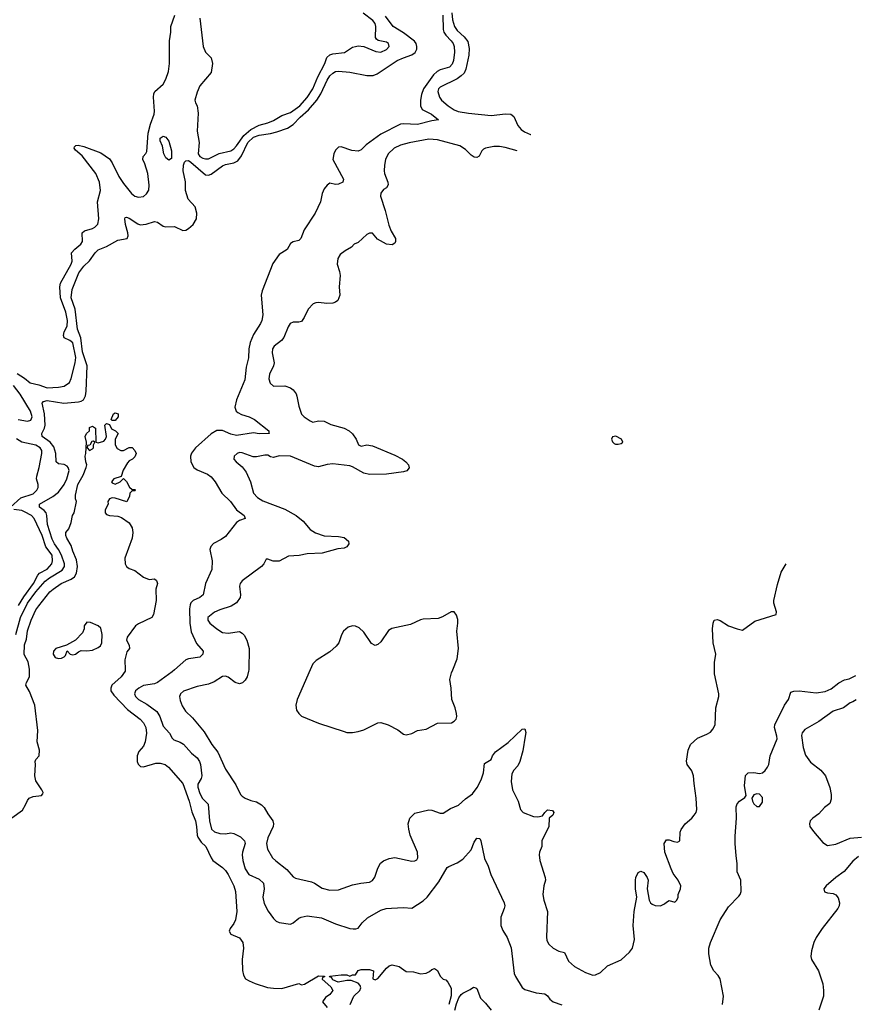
# Model space of a CAD drawing. Header units: inches. Extents: x 1771504 to 1971212, y 471788 to 643615.
# Tile 572 of 587: x 1930795 to 1936700, y 547633 to 554599. Entities that reach past the tile are written whole.
import ezdxf

# ---------------------------------------------------------------- set-up
doc = ezdxf.new("R2010")
doc.units = ezdxf.units.IN
doc.header["$MEASUREMENT"] = 0
doc.layers.add('B9534', color=7, linetype='Continuous')
doc.layers.add('B9535', color=7, linetype='Continuous')

msp = doc.modelspace()

# ---------------------------------------------------------------- linework, layer by layer
at = {"layer": 'B9534', "color": 5}
for points, elevation in [([(1930680.7, 548910), (1930814, 549006), (1930837.1, 549042.9), (1930850, 549074.8), (1930862.7, 549090), (1930890, 549102), (1930949.4, 549110.6), (1930958, 549122), (1930960.9, 549130), (1930951.8, 549150), (1930910, 549214), (1930901.6, 549250), (1930907.3, 549330), (1930903.7, 549350), (1930910, 549364.7), (1930932.3, 549390), (1930936.4, 549430), (1930918, 549490), (1930923.1, 549570), (1930901.3, 549750), (1930865.4, 549845.4), (1930839.5, 549890), (1930842.7, 549910), (1930864.5, 549950), (1930864.8, 550000)], 240), ([(1931540.9, 550000), (1931541.3, 549990), (1931512.8, 549950), (1931447.1, 549890), (1931439, 549870), (1931440.2, 549850), (1931460.2, 549820.2), (1931558.4, 549718.4), (1931648.1, 549650), (1931670, 549624.6), (1931687.5, 549590), (1931691.9, 549550), (1931682.8, 549490), (1931670, 549459.8), (1931639, 549421), (1931627.1, 549390), (1931625.6, 549350), (1931632.3, 549332.3), (1931650, 549314.7), (1931670, 549312.5), (1931757.7, 549337.7), (1931790, 549338.9), (1931824.2, 549330), (1931848, 549310), (1931950, 549193.7), (1931995.3, 549070), (1932014, 548994), (1932038.8, 548930), (1932046.6, 548890), (1932050.1, 548830.1), (1932055.4, 548815.4), (1932080, 548780), (1932111.8, 548750), (1932149.1, 548669.1), (1932162.4, 548650), (1932230, 548600.3), (1932250, 548580.3), (1932270, 548552), (1932311.1, 548470), (1932321.3, 548430), (1932330.9, 548290), (1932321.5, 548230), (1932310, 548204), (1932284.4, 548170), (1932278, 548150), (1932288.4, 548128.4), (1932350, 548103.7), (1932372.9, 548070), (1932378.6, 548030), (1932370.2, 547949.8), (1932371.8, 547871.8), (1932379, 547839), (1932393.6, 547813.6), (1932417.8, 547797.8), (1932460.2, 547780.2), (1932547.8, 547752.2), (1932590, 547745.8), (1932650, 547744.9), (1932770, 547778.8), (1932790, 547771.3), (1932810, 547774.8), (1932910, 547834), (1932951.6, 547831.6), (1932952.7, 547827.3), (1932938, 547822), (1932934, 547810), (1932996.9, 547756.9), (1933011.3, 547730), (1932990, 547702), (1932959.8, 547680.2), (1932938, 547650), (1932971, 547610)], 240), ([(1931890.4, 550000), (1931874.1, 549985.9), (1931770, 549908.9), (1931750, 549899.3), (1931670, 549888.1), (1931636.9, 549870), (1931614, 549850), (1931606.5, 549830), (1931614, 549810), (1931634.6, 549790), (1931695.1, 549755.1), (1931764.2, 549704.2), (1931786, 549670), (1931810, 549600.9), (1931854.3, 549550), (1931874.7, 549514.7), (1931884.8, 549504.8), (1931930, 549487), (1931953, 549473), (1932010.2, 549410.2), (1932050, 549377), (1932067.6, 549350), (1932074.4, 549330), (1932084.5, 549250), (1932079.7, 549230), (1932056.2, 549190), (1932054.5, 549170), (1932070, 549124.2), (1932088.1, 549088.1), (1932128.3, 549048.3), (1932137.6, 548930), (1932152.7, 548872.7), (1932172.7, 548852.7), (1932210, 548840.9), (1932250, 548839), (1932290, 548845.2), (1932310, 548841.6), (1932356.5, 548816.5), (1932386.4, 548790), (1932389.2, 548770), (1932371, 548710), (1932369.4, 548690), (1932374.5, 548650), (1932390.2, 548590.2), (1932415.8, 548550), (1932490, 548516.9), (1932519.1, 548490), (1932525.8, 548450), (1932515.8, 548390), (1932525.9, 548345.9), (1932552.4, 548292.4), (1932590, 548240.5), (1932610, 548221.6), (1932630, 548212.2), (1932710, 548200.3), (1932730, 548208.8), (1932770, 548241.7), (1932786.6, 548250), (1932830, 548258.9), (1932930, 548244.2), (1933030, 548201.5), (1933130, 548168), (1933153.6, 548166.4), (1933174, 548166), (1933190, 548171.3), (1933219, 548210), (1933254.9, 548245.1), (1933350, 548299.5), (1933388, 548310), (1933426.7, 548313.3), (1933510, 548317.4), (1933570, 548312.9), (1933650, 548364.5), (1933678.9, 548390), (1933760.9, 548499.1), (1933820.5, 548599.5), (1933831.6, 548608.4), (1933890, 548632.7), (1933930, 548659.5), (1933990, 548724.9), (1934010, 548780.5), (1934030, 548808.7), (1934050, 548806.4), (1934057.8, 548790), (1934083.7, 548663.7), (1934110.4, 548610), (1934128.5, 548550), (1934223.8, 548350), (1934226.7, 548330), (1934222.6, 548310), (1934199.5, 548250), (1934199.5, 548190), (1934214.4, 548154.4), (1934244.8, 548104.8), (1934271.8, 548031.8), (1934294.3, 547850), (1934301.7, 547830), (1934350, 547750.7), (1934370, 547736.3), (1934450, 547713), (1934510, 547705.5), (1934530, 547693.4), (1934544.9, 547670), (1934570, 547650.4), (1934630, 547628.9)], 260), ([(1932415.1, 550000), (1932415, 549990), (1932405, 549950), (1932390, 549926), (1932372.1, 549907.9), (1932350, 549899.7), (1932318.4, 549910), (1932270, 549946.2), (1932250, 549953.5), (1932230, 549950.9), (1932170, 549914.5), (1932130, 549897.3), (1932050, 549881.6), (1931953, 549847), (1931933.7, 549830), (1931930, 549821.2), (1931926.7, 549810), (1931930, 549782.8), (1931944.9, 549744.9), (1931967.6, 549707.6), (1932018.3, 549658.3), (1932100.9, 549560.9), (1932155, 549470), (1932197.2, 549417.2), (1932250, 549297), (1932324.6, 549184.6), (1932358, 549118), (1932370, 549104.4), (1932390, 549092.2), (1932430, 549075.3), (1932470, 549065.2), (1932505, 549045), (1932524.4, 549024.4), (1932550, 548980.2), (1932587.1, 548930), (1932591.1, 548910), (1932587.5, 548890), (1932550.2, 548810), (1932541.1, 548770), (1932549.2, 548730), (1932584.5, 548670), (1932607, 548647), (1932685.8, 548585.8), (1932730, 548534.9), (1932745.6, 548525.6), (1932859.6, 548499.6), (1932881.6, 548490), (1932934.4, 548454.4), (1932990, 548440.7), (1933050, 548442), (1933150, 548476.8), (1933209.3, 548490.7), (1933270, 548497.5), (1933290, 548509.2), (1933308.8, 548531.2), (1933330, 548594.9), (1933348, 548630), (1933370, 548647.9), (1933410, 548665.3), (1933450, 548670.4), (1933570, 548645.2), (1933590, 548646.7), (1933604.2, 548655.8), (1933612.8, 548670), (1933609.8, 548710), (1933558.2, 548830), (1933548.2, 548871.8), (1933544.2, 548910), (1933554.5, 548950), (1933590, 548984.4), (1933690, 549008.7), (1933710, 549007), (1933770, 548986), (1933790, 548985.5), (1933843, 549017), (1933898.7, 549041.3), (1933950, 549086.5), (1933998.6, 549121.4), (1934032.6, 549167.4), (1934059.6, 549220.4), (1934077.4, 549270), (1934084.4, 549335.6), (1934130, 549365.5), (1934139.6, 549390), (1934160.4, 549419.6), (1934250, 549485.5), (1934350, 549578.8), (1934370, 549582), (1934374.9, 549554.9), (1934372.4, 549530), (1934354.4, 549425.6), (1934333.4, 549350), (1934320.5, 549319.5), (1934290.3, 549289.7), (1934277.6, 549262.4), (1934271.8, 549210), (1934281.1, 549150), (1934322.4, 549070), (1934337.3, 549010), (1934358, 548990), (1934430, 548962), (1934461.6, 548958.4), (1934494.5, 548965.5), (1934509.7, 548990.3), (1934530, 549007.3), (1934564, 549004), (1934574.9, 548990), (1934566.8, 548970), (1934541, 548950), (1934538, 548890), (1934490.3, 548790), (1934488.9, 548750), (1934472.4, 548710), (1934471.3, 548690), (1934476, 548650), (1934513.8, 548530), (1934514.7, 548510), (1934503.9, 548470), (1934496.5, 548410), (1934502.3, 548370), (1934530.3, 548290), (1934522.4, 548110), (1934524.9, 548084.9), (1934538, 548058), (1934570, 548030.7), (1934608.5, 548008.5), (1934650, 547998.8), (1934677.4, 547937.4), (1934720.9, 547900.9), (1934797.4, 547857.4), (1934850, 547839.2), (1934870, 547840.9), (1934903.1, 547856.9), (1934954.6, 547905.4), (1935050, 547947.6), (1935110, 548000.8), (1935131.4, 548030), (1935143.8, 548090), (1935135.8, 548190), (1935142.1, 548290), (1935160.2, 548390), (1935152.2, 548450), (1935151, 548510), (1935153.7, 548530), (1935170, 548565.5), (1935190, 548574.9), (1935210, 548565.5), (1935235.3, 548530), (1935242, 548510), (1935234.4, 548450), (1935248.4, 548370), (1935259, 548350), (1935270, 548340.2), (1935290, 548331.3), (1935329.7, 548330.3), (1935357.7, 548342.3), (1935370, 548356), (1935390, 548366), (1935430, 548356), (1935444, 548370), (1935452.7, 548390), (1935453.2, 548410), (1935469.2, 548450), (1935472, 548470), (1935453.6, 548510), (1935418.7, 548558.7), (1935403.5, 548590), (1935359.6, 548710), (1935355.1, 548770), (1935370, 548796.3), (1935390, 548795.5), (1935423.9, 548783.9), (1935450, 548780.5), (1935465.2, 548790), (1935467.6, 548850), (1935475.6, 548870), (1935502.4, 548910), (1935551.3, 548950), (1935568, 548970), (1935580.5, 548990), (1935585.1, 549010), (1935581.3, 549090), (1935566.2, 549193.8), (1935563, 549250), (1935550, 549283.7), (1935518.3, 549330), (1935512.5, 549352.5), (1935524.8, 549430), (1935541.5, 549470), (1935590, 549516.1), (1935656.8, 549543.2), (1935681.5, 549558.5), (1935700.1, 549579.9), (1935715.1, 549610), (1935719.7, 549730), (1935741.4, 549810), (1935741.8, 549830), (1935711.3, 549971.3), (1935710.8, 550000)], 280), ([(1932851.2, 550000), (1932758.1, 549790), (1932749.3, 549749.3), (1932752.6, 549712.6), (1932769, 549689), (1932790, 549670.4), (1932910, 549621.7), (1933090, 549561.7), (1933110, 549556), (1933150, 549554.6), (1933190, 549562), (1933230, 549574), (1933330, 549624.9), (1933350, 549626.8), (1933402, 549610), (1933470, 549573.4), (1933510, 549544.4), (1933530, 549539.5), (1933570, 549547.8), (1933610, 549568.9), (1933670, 549578.9), (1933750, 549621.3), (1933850, 549623.1), (1933870, 549634.9), (1933882.4, 549650), (1933888, 549670), (1933886.3, 549690), (1933876.3, 549730), (1933852.8, 549790), (1933848.4, 549870), (1933838.3, 549930), (1933850, 549978.8), (1933858.5, 550000)], 320), ([(1935767, 547630), (1935775.3, 547690), (1935750, 547812.3), (1935736.9, 547836.9), (1935706.3, 547870), (1935685.1, 547910), (1935669.7, 547990), (1935671.3, 548030), (1935682, 548070), (1935751.3, 548230), (1935810, 548322), (1935882.7, 548397.3), (1935892.3, 548410), (1935898.4, 548430), (1935897.4, 548510), (1935872, 548570), (1935871.8, 548628.2), (1935863.3, 548683.3), (1935858, 548770), (1935857.4, 548822.6), (1935866.6, 548950), (1935863.7, 549030), (1935870, 549051.3), (1935888.7, 549070), (1935925.2, 549094.8), (1935935.3, 549110), (1935922.5, 549177.5), (1935929.5, 549250.5), (1935950, 549270.6), (1935990, 549273.4), (1936030, 549266), (1936050, 549270.6), (1936070, 549287.7), (1936085.6, 549310), (1936094.3, 549330), (1936104.7, 549390), (1936153.1, 549510), (1936152.8, 549530), (1936134.5, 549590), (1936137.2, 549610), (1936205.1, 549750), (1936233.6, 549790), (1936250, 549841), (1936271.7, 549848.3), (1936309.7, 549850.3), (1936430, 549837), (1936493.9, 549846.1), (1936536.3, 549863.7), (1936590, 549908.2), (1936630, 549928), (1936663.8, 549936.2), (1936710, 549959.3)], 260), ([(1936712.1, 549787.9), (1936690, 549772.3), (1936670, 549766), (1936622.8, 549730), (1936550, 549706.3), (1936450, 549633.6), (1936350, 549576.2), (1936330, 549552.7), (1936326.5, 549533.5), (1936336.9, 549450), (1936355.6, 549395.6), (1936390, 549346.7), (1936462, 549290), (1936494.9, 549250), (1936525.7, 549165.7), (1936535.8, 549115.8), (1936537, 549083), (1936525.9, 549054.2), (1936490, 549024.5), (1936450, 548980.9), (1936406.8, 548950), (1936388, 548930), (1936383.8, 548910), (1936386.4, 548890), (1936410, 548854), (1936478.3, 548778.3), (1936510, 548757.1), (1936570, 548766.7), (1936670, 548808.4), (1936750, 548814)], 260), ([(1936730, 548679.1), (1936690, 548646.3), (1936627.7, 548572.3), (1936570.3, 548530), (1936500.7, 548470), (1936484, 548450), (1936490, 548427.3), (1936510, 548420.5), (1936550, 548416.4), (1936570, 548406), (1936586.5, 548386.5), (1936595.6, 548350), (1936592.9, 548330), (1936583.7, 548310), (1936472, 548170), (1936430, 548104.5), (1936414.3, 548070), (1936396.9, 548010), (1936392, 547970), (1936396.4, 547950), (1936445.5, 547870), (1936476.2, 547776.2), (1936482.6, 547730), (1936481.3, 547690), (1936448.4, 547591.6)], 260), ([(1933132, 547630), (1933159.3, 547690), (1933201.2, 547730), (1933209, 547750), (1933204.7, 547764.7), (1933190, 547782), (1933140.4, 547800.4), (1933110, 547802), (1933049, 547789), (1933010, 547806), (1933002, 547822), (1932987.3, 547827.3), (1932988.4, 547831.6), (1933070, 547842), (1933110, 547842), (1933130, 547832), (1933150, 547842), (1933170, 547842), (1933190, 547871.3), (1933210, 547878), (1933270, 547878.8), (1933298, 547870), (1933292.7, 547812.7), (1933310, 547804.7), (1933330, 547816), (1933390, 547887.7), (1933410, 547904), (1933430, 547910.7), (1933479.9, 547899.9), (1933530, 547864), (1933582, 547862), (1933630, 547848), (1933670, 547853), (1933695.3, 547864.7), (1933710, 547878.8), (1933730, 547886), (1933750, 547872), (1933770.7, 547830.7), (1933790, 547811.3), (1933810, 547804.7), (1933824.7, 547790), (1933846.8, 547746.8), (1933846.8, 547693.2), (1933831.6, 547631.6)], 240), ([(1933873.2, 547590), (1933885.2, 547634.8), (1933902, 547678), (1933918, 547702), (1933930, 547712), (1933983.1, 547736.9), (1934006, 547754), (1934022, 547750), (1934030, 547744.7), (1934054.9, 547674.9), (1934090, 547640.7), (1934130.4, 547590)], 240)]:
    msp.add_lwpolyline(points, dxfattribs=dict(at, elevation=elevation))
at = {"layer": 'B9534', "color": 5, "elevation": 260}
msp.add_lwpolyline([(1936010, 549121.2), (1935990, 549115.3), (1935976, 549090), (1935978.8, 549070), (1935990, 549051.3), (1936010, 549031.3), (1936030, 549031.3), (1936050, 549062), (1936050, 549095.3), (1936030, 549119.3)], close=True, dxfattribs=at)
at = {"layer": 'B9535', "color": 5}
for points, elevation in [([(1930767.9, 550250), (1930801.6, 550370), (1930849.2, 550470), (1930910, 550551.2), (1930974.3, 550625.7), (1931005.3, 550650), (1931095.3, 550704.7), (1931111.7, 550730), (1931111.9, 550750), (1931090.6, 550810.6), (1931070.3, 550850.3), (1931040.4, 550890), (1931024.2, 550924.2), (1930992.8, 551027.2), (1930988, 551090), (1930981.8, 551110), (1930967.3, 551127.3), (1930936.4, 551150), (1930936.1, 551170), (1931030, 551224.8), (1931070, 551257), (1931108.6, 551310), (1931129.5, 551350), (1931145.6, 551410), (1931139.1, 551430), (1931130, 551440.5), (1931110, 551452.1), (1931070, 551455.8), (1931053.3, 551470), (1931050.4, 551530), (1931035.8, 551575.8), (1931010, 551609.9), (1930953.6, 551650), (1930951.8, 551670), (1930970.3, 551709.7), (1930974.5, 551730), (1930970.4, 551810), (1930955, 551885), (1930962.4, 551897.6), (1930990, 551905), (1931106.8, 551886.8), (1931210, 551894.8), (1931230, 551899.3), (1931246.3, 551910), (1931261.5, 551938.5), (1931266.3, 551970), (1931272, 552150), (1931238.8, 552250), (1931227.4, 552347.4), (1931204.5, 552410), (1931186.9, 552550), (1931158.2, 552630), (1931166.8, 552690), (1931213, 552807), (1931250, 552854.2), (1931290, 552892.1), (1931329.2, 552950), (1931350, 552970.1), (1931410, 552994.3), (1931490, 553039), (1931554.5, 553050), (1931562.4, 553070), (1931561.2, 553090), (1931544.3, 553150), (1931538.3, 553190), (1931541.6, 553198.4), (1931550, 553202.6), (1931570, 553194), (1931630, 553153.7), (1931648.6, 553148.6), (1931690, 553153), (1931750, 553170.1), (1931770, 553165.8), (1931810, 553139), (1931830, 553134), (1931890, 553135), (1931950, 553107.3), (1931970, 553109.6), (1931990, 553120.7), (1932023.2, 553150), (1932045.2, 553190), (1932049, 553230), (1932036, 553276), (1931987.2, 553330), (1931968.8, 553390), (1931967.6, 553452.4), (1931951.7, 553530), (1931954.5, 553570), (1931960.4, 553590), (1931970, 553600.8), (1931990, 553601.8), (1932006.7, 553590), (1932110, 553501), (1932130, 553497.9), (1932150, 553505.8), (1932230, 553565.3), (1932250, 553573.5), (1932310, 553585.2), (1932338.6, 553601.4), (1932364.5, 553635.5), (1932409, 553731), (1932450, 553767.2), (1932490, 553782.7), (1932570, 553794.9), (1932613.7, 553806.3), (1932690, 553832.6), (1932730, 553858.6), (1932778.8, 553910), (1932837.9, 553962.1), (1932897.2, 554030), (1932925.8, 554074.2), (1932969.4, 554170), (1932990, 554201.4), (1933010, 554221.5), (1933030, 554231.3), (1933050, 554233.8), (1933131.4, 554228.6), (1933250, 554203.7), (1933295.7, 554204.3), (1933324.8, 554215.2), (1933465.3, 554310), (1933509.7, 554330), (1933570.5, 554349.5), (1933594.2, 554365.8), (1933605.9, 554390), (1933604.8, 554410), (1933599.2, 554430), (1933587.7, 554447.7), (1933510, 554505.6), (1933437.7, 554550), (1933383.4, 554623.4)], 260), ([(1930776.5, 552096.5), (1930830, 552063.8), (1930868.9, 552028.9), (1930930, 552015), (1930990, 551994.7), (1931070, 551998.4), (1931110, 552006.2), (1931148.2, 552031.8), (1931160.4, 552059.6), (1931188.4, 552171.6), (1931192.1, 552210), (1931170, 552311.6), (1931150, 552329.8), (1931110, 552348.9), (1931104.3, 552364.3), (1931109.1, 552390), (1931129.9, 552430.1), (1931132.3, 552470), (1931122.7, 552530), (1931085, 552630), (1931078, 552710), (1931084.2, 552735.8), (1931159.9, 552870), (1931166.6, 552890), (1931162.3, 552950), (1931184.1, 552975.9), (1931227.2, 553010), (1931240.4, 553030), (1931236.9, 553090), (1931253.8, 553106.2), (1931310, 553121.1), (1931327.8, 553130), (1931348.1, 553151.9), (1931355.5, 553190), (1931345, 553310), (1931365.8, 553390), (1931359.2, 553450), (1931334.5, 553510), (1931236.3, 553636.3), (1931190, 553676.2), (1931179.7, 553690), (1931181.7, 553698.3), (1931191.5, 553708.5), (1931209.8, 553710.2), (1931250, 553701.8), (1931370, 553657.8), (1931430, 553615.3), (1931450, 553586.7), (1931497.1, 553490), (1931530, 553440.3), (1931586.3, 553370), (1931610, 553350.3), (1931636.6, 553343.4), (1931670, 553348.7), (1931693.4, 553366.6), (1931708.2, 553391.8), (1931711.2, 553428.8), (1931701.1, 553510), (1931680.2, 553580.2), (1931666.2, 553610), (1931668, 553630), (1931688.2, 553651.8), (1931694.2, 553665.8), (1931703.8, 553796.2), (1931720.6, 553859.4), (1931746.5, 553930), (1931748.8, 553951.2), (1931742, 554050), (1931744.8, 554075.2), (1931751.1, 554090), (1931810, 554141.7), (1931830, 554178.4), (1931847, 554233), (1931854.1, 554290), (1931854.9, 554450), (1931864.1, 554510), (1931865.2, 554550), (1931891.9, 554630)], 280), ([(1933788, 554632), (1933791.4, 554530), (1933797, 554510), (1933809.8, 554489.8), (1933848.5, 554450), (1933861.7, 554430), (1933867.9, 554410), (1933871.1, 554370), (1933864.3, 554310), (1933855.5, 554284.5), (1933836.3, 554263.7), (1933770, 554243.1), (1933748.1, 554231.9), (1933723.3, 554210), (1933652.5, 554110), (1933638.7, 554070), (1933631.5, 554030), (1933630.8, 553990), (1933643.5, 553963.5), (1933707.9, 553930), (1933758, 553890), (1933710, 553882.6), (1933610, 553857.1), (1933510, 553862.8), (1933490, 553859.2), (1933350.8, 553789.2), (1933245.3, 553714.7), (1933210, 553677.6), (1933190.2, 553669.8), (1933145.7, 553674.3), (1933070, 553698.7), (1933050, 553697.2), (1933030, 553674.7), (1933018.1, 553650), (1933009.5, 553610), (1933085.5, 553470), (1933081.3, 553450), (1933050, 553435.3), (1933030, 553434), (1932990, 553441.2), (1932970, 553428.7), (1932950, 553402), (1932934, 553370), (1932923, 553310), (1932885.7, 553230), (1932807.9, 553112.1), (1932783.1, 553050), (1932770, 553036.9), (1932730, 553027.1), (1932710, 553015.1), (1932686.9, 552973.1), (1932630, 552936.9), (1932586.1, 552873.9), (1932510, 552680.7), (1932502.5, 552650), (1932515, 552510), (1932508.3, 552471.7), (1932499, 552450), (1932448.8, 552371.2), (1932425.4, 552314.6), (1932415.7, 552270), (1932413.4, 552206.6), (1932398.4, 552141.6), (1932389, 552050), (1932330.1, 551910), (1932317.5, 551857.5), (1932327.1, 551830), (1932338.9, 551818.9), (1932365.2, 551805.2), (1932418, 551790), (1932455.3, 551770), (1932558, 551690), (1932556.9, 551676.9), (1932562, 551670), (1932490, 551668), (1932450, 551674.8), (1932330, 551656.2), (1932290, 551666.7), (1932230, 551692.9), (1932190, 551693.1), (1932150, 551668.4), (1932039, 551570), (1932010, 551532), (1932003.1, 551510), (1932004.8, 551470), (1932026, 551430), (1932050, 551415.1), (1932123.8, 551383.8), (1932150, 551365), (1932178.2, 551330), (1932226.2, 551250), (1932285.8, 551190), (1932330.1, 551130.1), (1932383.7, 551090), (1932390.7, 551070), (1932350, 551054.5), (1932330, 551040.3), (1932250, 550942.4), (1932219.6, 550920.4), (1932166.6, 550893.4), (1932147.4, 550872.6), (1932140.2, 550850), (1932155.8, 550770), (1932154.7, 550710), (1932109.4, 550610.6), (1932092.8, 550530), (1932070.3, 550510), (1932022.4, 550490), (1932006, 550474), (1932000.2, 550459.8), (1931996.3, 550430), (1931999.1, 550330), (1932007.6, 550267.6), (1932045.4, 550185.4), (1932092.2, 550130), (1932090.4, 550110), (1932070, 550089.7), (1931990, 550077.7), (1931970, 550068.7), (1931890.4, 550000)], 260), ([(1932069.4, 554610.6), (1932092.9, 554410), (1932110, 554370.3), (1932148.7, 554328.7), (1932159.8, 554290), (1932150, 554224.4), (1932070, 554131.5), (1932050, 554085.2), (1932034, 554030), (1932038.8, 554010), (1932050.6, 553990), (1932057.6, 553937.6), (1932051.3, 553810), (1932065, 553730), (1932058.6, 553650), (1932069.5, 553630), (1932090, 553619.2), (1932110, 553613.4), (1932130, 553614), (1932207, 553653), (1932290, 553672.3), (1932310, 553685.1), (1932330, 553707.1), (1932379.7, 553780.3), (1932430, 553822.3), (1932490, 553853.8), (1932550, 553869.2), (1932590, 553886), (1932650, 553922.3), (1932710, 553941.3), (1932775.9, 553990), (1932830, 554047.5), (1932868.6, 554110), (1932904.8, 554195.2), (1932954.1, 554290), (1932969, 554331), (1932990, 554351.1), (1933010, 554358), (1933092.9, 554367.1), (1933150, 554405.3), (1933170, 554410.3), (1933190, 554412.9), (1933230, 554408.7), (1933314, 554374), (1933350, 554370.2), (1933390, 554387.1), (1933409.7, 554410), (1933404.7, 554430), (1933390, 554439.3), (1933332.1, 554452.1), (1933320.3, 554460.3), (1933312.2, 554472.2), (1933315, 554550), (1933310, 554572), (1933294.2, 554594.2), (1933225.1, 554645.1)], 280), ([(1933851.8, 554648.2), (1933857.7, 554597.7), (1933872.4, 554550), (1933890, 554521.4), (1933938.8, 554478.8), (1933965.3, 554445.3), (1933975.4, 554395.4), (1933972.5, 554347.5), (1933952.5, 554250), (1933938.6, 554221.4), (1933919.3, 554200.7), (1933890, 554179.8), (1933770, 554122), (1933758, 554110), (1933754.3, 554090), (1933765.3, 554050), (1933778.9, 554030), (1933825.5, 553990), (1933870, 553960.5), (1933898, 553950), (1933970, 553937.3), (1934130, 553920.2), (1934232.7, 553932.7), (1934270.3, 553930.3), (1934290, 553914), (1934319.5, 553850), (1934342.5, 553822.5), (1934366, 553806), (1934410, 553787.4), (1934412.5, 553786)], 280), ([(1934315.2, 553670.5), (1934230, 553695), (1934190, 553702.6), (1934150, 553701.8), (1934090.8, 553690), (1934077.6, 553682.4), (1934065.7, 553670), (1934046.1, 553633.9), (1934030, 553623.5), (1934010, 553627.2), (1933990, 553641), (1933950, 553680.3), (1933910, 553707), (1933750, 553749), (1933690, 553754.6), (1933550, 553728.9), (1933488.1, 553711.9), (1933443.7, 553690), (1933402.8, 553650), (1933382.9, 553610), (1933375, 553570), (1933373, 553530), (1933375, 553510), (1933398.9, 553450), (1933401.6, 553430), (1933391, 553410), (1933370, 553397), (1933350, 553372.3), (1933347.8, 553350), (1933381.6, 553250), (1933405.7, 553145.7), (1933423.5, 553103.5), (1933453.7, 553050), (1933454.4, 553030), (1933450, 553019), (1933430, 553005.1), (1933390, 553011.3), (1933325.8, 553045.8), (1933290, 553088), (1933270, 553088), (1933250, 553078), (1933190, 553022), (1933162, 553010), (1933142, 552990), (1933096.9, 552963.1), (1933063.5, 552936.5), (1933046.8, 552910), (1933040.7, 552870), (1933057.7, 552817.7), (1933061.6, 552790), (1933054.9, 552710), (1933060.4, 552650), (1933046.7, 552613.3), (1933030, 552599.5), (1933010, 552593.6), (1932968.5, 552591.5), (1932910, 552597.6), (1932890, 552596.4), (1932870.9, 552589.1), (1932835.2, 552550), (1932808.6, 552491.4), (1932790, 552464.7), (1932770, 552458.3), (1932730, 552459.7), (1932708.2, 552450), (1932694, 552426), (1932663.8, 552350), (1932648.2, 552330), (1932594.4, 552290), (1932583.6, 552270), (1932581.8, 552241.8), (1932594.9, 552170), (1932591.8, 552150), (1932562.3, 552090), (1932558.3, 552058.3), (1932567, 552027), (1932590, 552004.9), (1932670, 552007.8), (1932710, 551993.8), (1932730, 551980.3), (1932750, 551952.9), (1932756.4, 551936.4), (1932770, 551865.5), (1932788.9, 551808.9), (1932808, 551788), (1932850, 551761.1), (1932870, 551750.4), (1932910, 551760.5), (1932950, 551758), (1932995.8, 551735.8), (1933090.7, 551710), (1933125.5, 551690), (1933150, 551667.7), (1933174.9, 551630), (1933191.3, 551590), (1933210, 551580.7), (1933250, 551590.6), (1933290, 551583), (1933450, 551517.6), (1933502.8, 551490), (1933526.8, 551470), (1933546, 551450), (1933550.7, 551429.3), (1933533.4, 551406.6), (1933510, 551399.3), (1933390, 551383), (1933270, 551382), (1933230, 551389.7), (1933150, 551435.8), (1933130, 551441.7), (1933010, 551457.7), (1932970, 551452.6), (1932910, 551435.8), (1932879.7, 551439.7), (1932710, 551511.1), (1932630, 551513.2), (1932590, 551502.2), (1932570, 551505.6), (1932550, 551516.8), (1932530, 551518.5), (1932470, 551505.1), (1932447.2, 551507.2), (1932370, 551535.3), (1932350, 551535.6), (1932334, 551530), (1932313, 551510), (1932310.6, 551490), (1932327.3, 551470), (1932370, 551436.3), (1932397.5, 551397.5), (1932427, 551330), (1932450.4, 551250), (1932477.8, 551217.8), (1932515.8, 551195.8), (1932670, 551136.5), (1932750, 551091.4), (1932800.3, 551050), (1932851, 550991), (1932887.8, 550967.8), (1932950, 550948.1), (1933050, 550942.6), (1933090, 550934.4), (1933120.7, 550910), (1933124, 550890), (1933110.3, 550869.7), (1933090, 550859.6), (1933044.8, 550855.2), (1932934.7, 550825.3), (1932830, 550820.7), (1932771.5, 550808.5), (1932697.8, 550802.2), (1932630, 550768.2), (1932587.6, 550767.6), (1932550, 550782), (1932538, 550782), (1932522.8, 550750), (1932506.8, 550730), (1932370, 550629.3), (1932355.5, 550610), (1932350.4, 550590), (1932357.6, 550530), (1932354.4, 550510), (1932330, 550473.6), (1932290.9, 550449.1), (1932210, 550423.5), (1932173.8, 550406.2), (1932127, 550370), (1932125.7, 550350), (1932140.3, 550330), (1932190, 550288.3), (1932230, 550263.2), (1932270, 550258), (1932350, 550270.3), (1932370, 550259.5), (1932383.9, 550243.9), (1932402.8, 550210), (1932417.8, 550150), (1932415.1, 550000)], 280), ([(1930783.8, 551770), (1930850, 551758.2), (1930874.8, 551765.2), (1930884.2, 551790), (1930870.5, 551830), (1930799.3, 551950), (1930750.6, 552010)], 280), ([(1930864.8, 550000), (1930864.8, 550004.8), (1930855.9, 550055.9), (1930827.6, 550107.6), (1930830, 550176), (1930843, 550217), (1930850, 550274), (1930876, 550350), (1930910, 550423.1), (1930930, 550451.5), (1931008.7, 550550), (1931031.6, 550570), (1931087.6, 550610), (1931159, 550641), (1931183, 550657), (1931198.2, 550681.8), (1931204, 550730), (1931197.6, 550777.6), (1931170, 550839), (1931159.3, 550879.3), (1931128, 550930), (1931120.9, 550950), (1931121.2, 550970), (1931142.5, 550997.5), (1931158.7, 551041.3), (1931169.6, 551090), (1931179.5, 551110), (1931197.2, 551190), (1931189.6, 551209.6), (1931190, 551234), (1931207.4, 551310), (1931244.2, 551375.8), (1931265.2, 551430), (1931269, 551450), (1931262, 551470), (1931257.2, 551510), (1931264, 551530), (1931268, 551610), (1931258, 551650), (1931268, 551670), (1931288, 551690), (1931290, 551714), (1931310, 551722), (1931331.3, 551710), (1931334, 551610), (1931350, 551604.7), (1931390, 551618), (1931402, 551630), (1931409, 551650), (1931398, 551730), (1931410, 551742), (1931430, 551734), (1931443.5, 551703.5), (1931474, 551690), (1931491.6, 551671.6), (1931471.3, 551630), (1931471.3, 551590), (1931484.7, 551564.7), (1931510, 551551.3), (1931530, 551551), (1931570, 551572), (1931590, 551571.3), (1931610, 551552), (1931618, 551530), (1931610, 551506), (1931594, 551490), (1931570, 551478), (1931556.9, 551463.1), (1931527.1, 551412.9), (1931512.7, 551367.3), (1931462, 551350), (1931444.7, 551330), (1931450, 551322), (1931470, 551312), (1931506, 551330), (1931530, 551352), (1931550, 551332), (1931571.6, 551291.6), (1931590, 551274), (1931610, 551274), (1931614, 551270), (1931610, 551266), (1931590, 551266), (1931574, 551250), (1931571.6, 551228.4), (1931552, 551188), (1931470, 551213.2), (1931450, 551216), (1931430.7, 551209.3), (1931418.8, 551190), (1931420.7, 551170), (1931398.8, 551130), (1931398.8, 551110), (1931410, 551098.8), (1931430, 551090.7), (1931490, 551086.8), (1931515.9, 551075.9), (1931570, 551038), (1931590, 551004.7), (1931596.5, 550970), (1931590.2, 550929.8), (1931538, 550790), (1931540.7, 550750), (1931550, 550731.3), (1931570, 550716), (1931610, 550701), (1931670, 550654.8), (1931710, 550638), (1931750, 550642), (1931762, 550630), (1931770.8, 550610), (1931758.8, 550570), (1931760.5, 550490), (1931740.7, 550390), (1931730, 550369.3), (1931635.4, 550324.6), (1931613.4, 550310), (1931556, 550230), (1931551.3, 550210), (1931570, 550174), (1931571.1, 550151.1), (1931553.7, 550126.3), (1931538.7, 550070), (1931540.9, 550000)], 240), ([(1930729.6, 551150), (1930804, 551216), (1930890, 551244.6), (1930916.1, 551270), (1930925.2, 551290), (1930926.3, 551310), (1930914.8, 551350), (1930916.5, 551370), (1930933.1, 551430), (1930952.8, 551530), (1930952.7, 551550), (1930940.9, 551570), (1930910, 551588.8), (1930810.3, 551610.3), (1930772.6, 551632.6)], 280), ([(1930786.6, 550453.4), (1930824.3, 550515.7), (1930893.2, 550610), (1930922.5, 550670), (1930936.4, 550683.6), (1930990, 550710.1), (1931022.1, 550750), (1931028.1, 550770), (1931023.7, 550810), (1930979.2, 550870), (1930953.5, 550950), (1930898, 551070), (1930878.2, 551090), (1930830, 551118.1), (1930810, 551125.8), (1930753.2, 551133.2)], 280), ([(1935710.8, 550000), (1935709.9, 550050), (1935719.1, 550110), (1935700.9, 550190), (1935697.4, 550290), (1935701, 550330), (1935708.4, 550351.6), (1935730, 550356.3), (1935750, 550348.4), (1935810, 550310.5), (1935870, 550288), (1935910, 550279.1), (1935997.2, 550342.8), (1936148, 550390), (1936149, 550410), (1936129.7, 550469.7), (1936129.6, 550490), (1936156.6, 550603.4), (1936181.6, 550690), (1936218.5, 550750.1)], 280), ([(1933858.5, 550000), (1933890, 550078), (1933900.7, 550150), (1933887.2, 550272.8), (1933895.6, 550330), (1933894.2, 550354.2), (1933886.3, 550386.3), (1933870, 550408.7), (1933848.7, 550408.7), (1933787.1, 550372.9), (1933756.9, 550363.1), (1933650, 550356.8), (1933630, 550352.1), (1933559.7, 550320.3), (1933427.8, 550292.2), (1933403.5, 550276.5), (1933350, 550196.9), (1933330, 550178.3), (1933310, 550171.1), (1933284.5, 550184.5), (1933230, 550265.1), (1933196.4, 550296.4), (1933170, 550308.6), (1933150, 550309.8), (1933119.7, 550300.3), (1933086.9, 550273.1), (1933072.9, 550247.1), (1933053.1, 550190), (1933034.3, 550165.7), (1932990, 550125.5), (1932893.8, 550066.2), (1932870, 550042.4), (1932851.2, 550000)], 320)]:
    msp.add_lwpolyline(points, dxfattribs=dict(at, elevation=elevation))
for points, elevation in [([(1931850, 553605.3), (1931830, 553622.4), (1931815.3, 553650), (1931805.3, 553705.3), (1931790, 553741.2), (1931790, 553761), (1931810, 553774), (1931830, 553766.8), (1931850, 553738.8), (1931870, 553671.3), (1931870, 553618)], 260), ([(1931450, 551762), (1931442, 551770), (1931458, 551810), (1931470, 551818), (1931491.3, 551810), (1931491.3, 551790), (1931470, 551764)], 240), ([(1931318, 551618), (1931305.4, 551614.6), (1931292, 551588), (1931274, 551586), (1931272, 551570), (1931290, 551552), (1931310, 551562), (1931318, 551570), (1931318, 551590), (1931326, 551610)], 240), ([(1935012.9, 551652.9), (1934990, 551648.7), (1934982, 551630), (1934990, 551611.3), (1935001.4, 551601.4), (1935010, 551596), (1935030, 551594.8), (1935050, 551601), (1935062, 551610), (1935051.8, 551631.8)], 320), ([(1931270, 550337), (1931252.4, 550310), (1931250.3, 550289.7), (1931239.2, 550260.8), (1931190, 550209.2), (1931127.3, 550172.7), (1931051, 550150), (1931034.8, 550130), (1931031, 550110), (1931047.1, 550087.1), (1931070, 550079.1), (1931090, 550082), (1931108.7, 550090), (1931118.6, 550101.4), (1931130, 550134), (1931152, 550110), (1931170, 550104), (1931190, 550111), (1931210, 550127.3), (1931230, 550136.3), (1931270, 550133.4), (1931310, 550137.3), (1931350, 550156.3), (1931366, 550170), (1931375.6, 550190), (1931379.7, 550250), (1931370, 550293.2), (1931350, 550309.4), (1931294.9, 550334.9)], 240)]:
    msp.add_lwpolyline(points, close=True, dxfattribs=dict(at, elevation=elevation))

doc.saveas('drawing.dxf')
